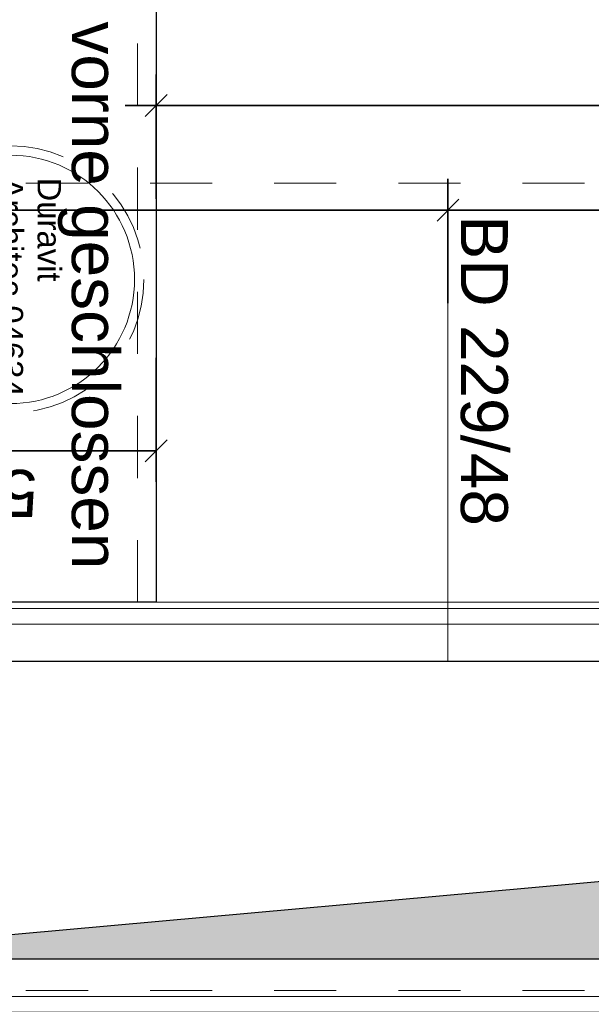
# Model space of a CAD drawing. Header units: metres. Extents: x -13 to 93, y -119 to 25.
# Tile 395 of 656: x 30.565 to 31.486, y -32.422 to -30.837. Entities that reach past the tile are written whole.
import ezdxf

# ---------------------------------------------------------------- set-up
doc = ezdxf.new("R2010")
doc.units = ezdxf.units.M
doc.header["$LTSCALE"] = 0.00508
doc.header["$PDMODE"] = 1
doc.header["$PDSIZE"] = -2
for name, pattern in [('STYLE_05', [0.19684, 0.069505, -0.127335]), ('STYLE_06', [1.0537, 0.590515, -0.19684, 0.069505, -0.19684]), ('STYLE_12', [0.20828, 0.069425, -0.138855])]:
    doc.linetypes.add(name, pattern=pattern)
doc.layers.get('0').update_dxf_attribs({"lineweight": 18})
for name, color, linetype, lineweight in [('3-4-0 Innenwände', 7, 'Continuous', 35), ('3-4-2-2 NTragIW GK', 7, 'Continuous', 35), ('3-4-5 IWBekleidungen', 7, 'Continuous', 25), ('3-5-1-1 DeckenDurchb', 7, 'Continuous', 25), ('4-1-2-1 Sanitärobjekte', 7, 'Continuous', 25), ('6-1-0 Ausstattung', 7, 'Continuous', 25), ('Bemaßung', 7, 'Continuous', 18), ('Keine', 7, 'Continuous', 18), ('Plan-Achsen-Fassade', 1, 'STYLE_06', 18), ('Plan-Text-Kerne', 7, 'Continuous', 13)]:
    doc.layers.add(name, color=color, linetype=linetype, lineweight=lineweight)
doc.layers.get('0').freeze()
doc.styles.add('Arial', font='ARIAL.TTF')
doc.dimstyles.new('MTZ_200', dxfattribs={"dimtxt": 0.075762, "dimasz": 0.000706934, "dimexe": 0.001, "dimexo": 0.003, "dimgap": 0.0001, "dimtad": 1, "dimdec": 4, "dimzin": 11, "dimtxsty": 'Arial', "dimblk": 'VW_SLASH', "dimcen": 0, "dimdle": 0.001, "dimazin": 0, "dimtfac": 1, "dimtdec": 4, "dimtix": 1, "dimtmove": 0, "dimatfit": 0, "dimldrblk": 'VW_FILLEDARROW', "dimfxl": 0, "dimfrac": 2, "dimtolj": 1, "dimtzin": 11, "dimarcsym": 0})

# ---------------------------------------------------------------- blocks, each defined once
blk = doc.blocks.new('*U71')
at = {"layer": '4-1-2-1 Sanitärobjekte', "color": 7, "linetype": 'STYLE_05', "lineweight": 18}
blk.add_circle((0, 0), 0.215, dxfattribs=at)
at = {"layer": '4-1-2-1 Sanitärobjekte', "color": 7, "linetype": 'Continuous', "lineweight": 18}
blk.add_circle((0, 0), 0.2, dxfattribs=at)
at = {"color": 7, "linetype": 'Continuous', "lineweight": 18}
blk.add_wipeout([(-0.0187, -0.101), (0.0213, -0.101), (0.0213, -0.251), (-0.0187, -0.251)], dxfattribs=at).dxf.layer = '4-1-2-1 Sanitärobjekte'
at = {"layer": '4-1-2-1 Sanitärobjekte', "color": 7, "linetype": 'Continuous', "lineweight": 18}
blk.add_lwpolyline([(-0.0187, -0.101), (0.0213, -0.101), (0.0213, -0.251), (-0.0187, -0.251)], close=True, dxfattribs=at)
blk = doc.blocks.new('einbauwaschtisch_duravit_architec_04634')
at = {"layer": 'Keine', "color": 7, "insert": (-0.1641, 0.0816), "char_height": 0.037881, "attachment_point": 1, "line_spacing_factor": 0.970546, "style": 'Arial'}
blk.add_mtext('Duravit\\PArchitec 04634\\P(Durchm. 43)', dxfattribs=at)
at = {"layer": '4-1-2-1 Sanitärobjekte', "color": 7}
blk.add_blockref('*U71', (0, 0), dxfattribs=at)
blk = doc.blocks.new('*D99')
at = {"layer": 'Bemaßung', "color": 0, "linetype": 'Continuous', "lineweight": -2}
for p, q in [((-0.05, -5.175), (-0.05, -5.375)), ((2.615, -5.175), (2.615, -5.375)), ((-0.1, -5.325), (-0.05, -5.325)), ((-0.05, -5.325), (2.615, -5.325)), ((2.615, -5.325), (2.665, -5.325))]:
    blk.add_line(p, q, dxfattribs=at)
at = {"layer": 'Bemaßung', "color": 0, "linetype": 'Continuous', "lineweight": 20}
for p, q in [((-0.0323, -5.3073), (-0.0677, -5.3427)), ((2.5973, -5.3427), (2.6327, -5.3073))]:
    blk.add_line(p, q, dxfattribs=at)
at = {"layer": 'Defpoints', "color": 0, "lineweight": 0}
for p in [(2.615, -5.1098), (-0.05, -5.175), (-0.05, -5.325)]:
    blk.add_point(p, dxfattribs=at)
at = {"color": 0, "linetype": 'Continuous', "lineweight": -2}
blk.add_wipeout([(1.1556, -5.3204), (1.3613, -5.3204), (1.3613, -5.1983), (1.1556, -5.1983)], dxfattribs=at).dxf.layer = 'Bemaßung'
at = {"layer": 'Bemaßung', "color": 0, "insert": (1.1556, -5.2188), "char_height": 0.07576, "attachment_point": 1, "line_spacing_factor": 0.967741, "style": 'Arial'}
blk.add_mtext('2,66', dxfattribs=at)
at = {"color": 0, "linetype": 'Continuous', "lineweight": -2}
blk.add_wipeout([(1.3606, -5.2713), (1.4097, -5.2713), (1.4097, -5.1701), (1.3606, -5.1701)], dxfattribs=at).dxf.layer = 'Bemaßung'
at = {"layer": 'Bemaßung', "color": 0, "insert": (1.3852, -5.1872), "char_height": 0.0631, "attachment_point": 2, "line_spacing_factor": 0.967741, "style": 'Arial'}
blk.add_mtext('5', dxfattribs=at)
blk = doc.blocks.new('VW_FILLEDARROW')
at = {"color": 0, "lineweight": -2}
blk.add_solid([(0, 0), (0, 0), (0, 0)], dxfattribs=at)
blk = doc.blocks.new('VW_SLASH')
at = {"color": 0, "linetype": 'ByBlock', "lineweight": -2}
blk.add_line((0, 0), (-1, 0), dxfattribs=at)
at = {"color": 0, "linetype": 'ByBlock', "lineweight": 20}
blk.add_line((0, 0), (0, 0), dxfattribs=at)
blk = doc.blocks.new('*D104')
at = {"layer": 'Bemaßung', "color": 0, "linetype": 'Continuous', "lineweight": -2}
for p, q in [((2.615, -4.9187), (2.615, -4.7187)), ((3.115, -4.9187), (3.115, -4.7187)), ((2.615, -4.7687), (2.665, -4.7687)), ((3.115, -4.7687), (2.615, -4.7687)), ((3.065, -4.7687), (3.115, -4.7687))]:
    blk.add_line(p, q, dxfattribs=at)
at = {"layer": 'Bemaßung', "color": 0, "linetype": 'Continuous', "lineweight": 20}
for p, q in [((2.6327, -4.751), (2.5973, -4.7864)), ((3.0973, -4.7864), (3.1327, -4.751))]:
    blk.add_line(p, q, dxfattribs=at)
at = {"layer": 'Defpoints', "color": 0, "lineweight": 0}
for p in [(3.115, -4.7687), (2.615, -5.0974), (3.115, -5.1106)]:
    blk.add_point(p, dxfattribs=at)
at = {"color": 0, "linetype": 'Continuous', "lineweight": -2}
blk.add_wipeout([(2.8063, -4.764), (2.9237, -4.764), (2.9237, -4.642), (2.8063, -4.642)], dxfattribs=at).dxf.layer = 'Bemaßung'
at = {"layer": 'Bemaßung', "color": 0, "insert": (2.8063, -4.6625), "char_height": 0.07576, "attachment_point": 1, "line_spacing_factor": 0.967741, "style": 'Arial'}
blk.add_mtext('50', dxfattribs=at)
blk = doc.blocks.new('*D129')
at = {"layer": 'Bemaßung', "color": 0, "linetype": 'Continuous', "lineweight": -2}
for p, q in [((1.7199, -4.43), (1.7199, -4.33)), ((1.8699, -4.43), (1.6699, -4.43)), ((1.7199, -4.43), (1.7199, -4.515)), ((1.8699, -4.515), (1.6699, -4.515)), ((1.7199, -4.515), (1.7199, -4.6654))]:
    blk.add_line(p, q, dxfattribs=at)
at = {"layer": 'Bemaßung', "color": 0, "linetype": 'Continuous', "lineweight": 20}
for p, q in [((1.7022, -4.4123), (1.7375, -4.4477)), ((1.7375, -4.5327), (1.7022, -4.4973))]:
    blk.add_line(p, q, dxfattribs=at)
at = {"layer": 'Defpoints', "color": 0, "lineweight": 0}
for p in [(2.5917, -4.43), (1.7199, -4.515), (2.5917, -4.515)]:
    blk.add_point(p, dxfattribs=at)
at = {"color": 0, "linetype": 'Continuous', "lineweight": -2}
blk.add_wipeout([(1.7152, -4.6654), (1.7152, -4.6068), (1.5931, -4.6068), (1.5931, -4.6654)], dxfattribs=at).dxf.layer = 'Bemaßung'
at = {"layer": 'Bemaßung', "color": 0, "insert": (1.6137, -4.6654), "char_height": 0.0758, "attachment_point": 1, "rotation": 90, "line_spacing_factor": 0.967741, "style": 'Arial'}
blk.add_mtext('8', dxfattribs=at)
at = {"color": 0, "linetype": 'Continuous', "lineweight": -2}
blk.add_wipeout([(1.6662, -4.6074), (1.6662, -4.5584), (1.5649, -4.5584), (1.5649, -4.6074)], dxfattribs=at).dxf.layer = 'Bemaßung'
at = {"layer": 'Bemaßung', "color": 0, "insert": (1.582, -4.5829), "char_height": 0.0631, "attachment_point": 2, "rotation": 90, "line_spacing_factor": 0.967741, "style": 'Arial'}
blk.add_mtext('5', dxfattribs=at)
blk = doc.blocks.new('*D130')
at = {"layer": 'Bemaßung', "color": 0, "linetype": 'Continuous', "lineweight": 20}
for p, q in [((1.7375, -3.9677), (1.7022, -3.9323)), ((1.7022, -4.4123), (1.7375, -4.4477))]:
    blk.add_line(p, q, dxfattribs=at)
at = {"layer": 'Bemaßung', "color": 0, "linetype": 'Continuous', "lineweight": -2}
for p, q in [((1.8699, -3.95), (1.6699, -3.95)), ((1.7199, -4), (1.7199, -3.95)), ((1.7199, -3.95), (1.7199, -4.43)), ((1.7199, -4.43), (1.7199, -4.38)), ((1.8699, -4.43), (1.6699, -4.43))]:
    blk.add_line(p, q, dxfattribs=at)
at = {"layer": 'Defpoints', "color": 0, "lineweight": 0}
for p in [(1.7199, -3.95), (2.5999, -3.95), (2.5999, -4.43)]:
    blk.add_point(p, dxfattribs=at)
at = {"color": 0, "linetype": 'Continuous', "lineweight": -2}
blk.add_wipeout([(1.7152, -4.2487), (1.7152, -4.1313), (1.5931, -4.1313), (1.5931, -4.2487)], dxfattribs=at).dxf.layer = 'Bemaßung'
at = {"layer": 'Bemaßung', "color": 0, "insert": (1.6137, -4.2487), "char_height": 0.07576, "attachment_point": 1, "rotation": 90, "line_spacing_factor": 0.967741, "style": 'Arial'}
blk.add_mtext('48', dxfattribs=at)
blk = doc.blocks.new('*U148')
at = {"layer": '3-5-1-1 DeckenDurchb', "linetype": 'Continuous', "lineweight": 0}
blk.add_hatch(color=19, dxfattribs=at).paths.add_polyline_path([(1, -4.43), (1, -3.95), (3.29, -3.95), (1.4089, -4.1201)])
at = {"layer": '3-5-1-1 DeckenDurchb'}
for points in [[(1, -4.43), (1, -3.95), (3.29, -3.95), (1.4089, -4.1201)], [(1, -3.95), (3.29, -3.95), (3.29, -4.43), (1, -4.43)]]:
    blk.add_lwpolyline(points, close=True, dxfattribs=at)
blk = doc.blocks.new('*D152')
at = {"layer": 'Bemaßung', "color": 0, "linetype": 'Continuous', "lineweight": -2}
for p, q in [((1.7199, -3.865), (1.7199, -3.765)), ((1.8699, -3.865), (1.6699, -3.865)), ((1.7199, -3.865), (1.7199, -3.95)), ((1.8699, -3.95), (1.6699, -3.95)), ((1.7199, -3.95), (1.7199, -4.05))]:
    blk.add_line(p, q, dxfattribs=at)
at = {"layer": 'Bemaßung', "color": 0, "linetype": 'Continuous', "lineweight": 20}
for p, q in [((1.7022, -3.8473), (1.7375, -3.8827)), ((1.7375, -3.9677), (1.7022, -3.9323))]:
    blk.add_line(p, q, dxfattribs=at)
at = {"layer": 'Defpoints', "color": 0, "lineweight": 0}
for p in [(2.5999, -3.865), (2.5999, -3.95)]:
    blk.add_point(p, dxfattribs=at)
at = {"color": 0, "linetype": 'Continuous', "lineweight": -2}
blk.add_wipeout([(1.7152, -3.962), (1.7152, -3.9035), (1.5931, -3.9035), (1.5931, -3.962)], dxfattribs=at).dxf.layer = 'Bemaßung'
at = {"layer": 'Defpoints', "color": 0, "lineweight": 0}
blk.add_point((1.7199, -3.95), dxfattribs=at)
at = {"layer": 'Bemaßung', "color": 0, "insert": (1.6137, -3.962), "char_height": 0.0758, "attachment_point": 1, "rotation": 90, "line_spacing_factor": 0.967741, "style": 'Arial'}
blk.add_mtext('8', dxfattribs=at)
at = {"color": 0, "linetype": 'Continuous', "lineweight": -2}
blk.add_wipeout([(1.6662, -3.9041), (1.6662, -3.8551), (1.5649, -3.8551), (1.5649, -3.9041)], dxfattribs=at).dxf.layer = 'Bemaßung'
at = {"layer": 'Bemaßung', "color": 0, "insert": (1.582, -3.8796), "char_height": 0.0631, "attachment_point": 2, "rotation": 90, "line_spacing_factor": 0.967741, "style": 'Arial'}
blk.add_mtext('5', dxfattribs=at)
blk = doc.blocks.new('*D160')
at = {"layer": 'Bemaßung', "color": 0, "linetype": 'Continuous', "lineweight": -2}
for p, q in [((1, -5.0067), (1, -5.2067)), ((2.145, -5.0067), (2.145, -5.2067)), ((1.05, -5.1567), (1, -5.1567)), ((1, -5.1567), (2.145, -5.1567)), ((2.145, -5.1567), (2.095, -5.1567))]:
    blk.add_line(p, q, dxfattribs=at)
at = {"layer": 'Bemaßung', "color": 0, "linetype": 'Continuous', "lineweight": 20}
for p, q in [((1.0177, -5.139), (0.9823, -5.1743)), ((2.1273, -5.1743), (2.1627, -5.139))]:
    blk.add_line(p, q, dxfattribs=at)
at = {"layer": 'Defpoints', "color": 0, "lineweight": 0}
for p in [(1, -4.43), (2.145, -4.4941), (1, -5.1567)]:
    blk.add_point(p, dxfattribs=at)
at = {"layer": 'Bemaßung', "color": 0, "line_spacing_factor": 0.967741, "style": 'Arial'}
for s, insert, char_height, attachment_point in [('5', (1.7218, -5.0138), 0.0631, 2), ('1,14', (1.4922, -5.0455), 0.07576, 1)]:
    blk.add_mtext(s, dxfattribs=dict(at, insert=insert, char_height=char_height, attachment_point=attachment_point))
blk = doc.blocks.new('*D174')
at = {"layer": 'Bemaßung', "color": 0, "linetype": 'Continuous', "lineweight": -2}
for p, q in [((2.145, -5.0067), (2.145, -5.2067)), ((5.35, -5.3067), (5.35, -5.1067)), ((2.145, -5.1567), (2.095, -5.1567)), ((5.35, -5.1567), (2.145, -5.1567)), ((5.4, -5.1567), (5.35, -5.1567))]:
    blk.add_line(p, q, dxfattribs=at)
at = {"layer": 'Bemaßung', "color": 0, "linetype": 'Continuous', "lineweight": 20}
for p, q in [((2.1627, -5.139), (2.1273, -5.1743)), ((5.3323, -5.1743), (5.3677, -5.139))]:
    blk.add_line(p, q, dxfattribs=at)
at = {"layer": 'Defpoints', "color": 0, "lineweight": 0}
for p in [(2.145, -4.4941), (5.35, -5.1567), (5.35, -7.9887)]:
    blk.add_point(p, dxfattribs=at)
at = {"layer": 'Bemaßung', "color": 0, "line_spacing_factor": 0.967741, "style": 'Arial'}
for s, insert, char_height, attachment_point in [('5', (3.7196, -5.0138), 0.0631, 2), ('3,20', (3.49, -5.0455), 0.07576, 1)]:
    blk.add_mtext(s, dxfattribs=dict(at, insert=insert, char_height=char_height, attachment_point=attachment_point))
blk = doc.blocks.new('kern_beh-wc+h-wc (2D)')
at = {"layer": '3-4-2-2 NTragIW GK', "color": 7, "linetype": 'Continuous', "lineweight": 18}
for points in [[(1, -3.89), (3.375, -3.89), (3.375, -3.865), (1, -3.865)], [(1, -3.95), (3.35, -3.95), (3.35, -3.89), (1, -3.89)], [(3.35, -4.43), (1, -4.43), (1, -4.49), (3.35, -4.49)], [(3.375, -4.49), (1, -4.49), (1, -4.515), (3.375, -4.515)]]:
    blk.add_lwpolyline(points, close=True, dxfattribs=at)
at = {"layer": '3-4-5 IWBekleidungen', "color": 7, "linetype": 'Continuous', "lineweight": 18}
blk.add_lwpolyline([(-0.05014648, -4.515), (-0.05014648, -4.525), (3.115, -4.525), (3.115, -4.515)], close=True, dxfattribs=at)
at = {"layer": '4-1-2-1 Sanitärobjekte', "color": 7, "rotation": 90}
blk.add_blockref('einbauwaschtisch_duravit_architec_04634', (2.85, -5.045), dxfattribs=at)
at = {"layer": '6-1-0 Ausstattung', "color": 7, "linetype": 'STYLE_12', "lineweight": 18}
blk.add_lwpolyline([(2.615, -4.525), (2.645, -4.525), (2.645, -5.565), (2.615, -5.565)], close=True, dxfattribs=at)
at = {"layer": '6-1-0 Ausstattung'}
blk.add_lwpolyline([(2.615, -4.525), (3.115, -4.525), (3.115, -5.565), (2.615, -5.565)], close=True, dxfattribs=at)
at = {"layer": 'Plan-Text-Kerne', "color": 7, "insert": (2.67529952, -5.46036875), "char_height": 0.0757622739, "attachment_point": 1, "rotation": 90, "line_spacing_factor": 0.970546, "style": 'Arial'}
blk.add_mtext('vorne geschlossen', dxfattribs=at)
at = {"layer": 'Bemaßung', "color": 7, "linetype": 'Continuous', "lineweight": 18}
dim = blk.add_linear_dim(base=(-0.05, -5.32499998), p1=(2.615, -5.10980741), p2=(-0.05, -5.17499998), dimstyle='MTZ_200', override={"dimtxt": 0.001515, "dimgap": 0.005, "dimdec": 3, "dimlfac": 50, "dimpost": '<>m', "dimtxsty": 'Arial', "dimtmove": 2}, dxfattribs=at)
dim.commit()
dim.dimension.update_dxf_attribs({"geometry": '*D99', "text_midpoint": (1.2825, -5.32499998)})
dim = blk.add_linear_dim(base=(3.115, -4.76867714), p1=(2.615, -5.09736385), p2=(3.115, -5.11063083), dimstyle='MTZ_200', override={"dimtxt": 0.001515, "dimgap": 0.005, "dimdec": 3, "dimlfac": 50, "dimpost": '<>m', "dimtxsty": 'Arial', "dimtmove": 2}, dxfattribs=at)
dim.commit()
dim.dimension.update_dxf_attribs({"geometry": '*D104', "text_midpoint": (3.365, -4.76867714)})
dim = blk.add_linear_dim(base=(1.71985352, -4.515), p1=(2.5917178, -4.43), p2=(2.5917178, -4.515), angle=90, dimstyle='MTZ_200', override={"dimtxt": 0.001515, "dimgap": 0.005, "dimdec": 3, "dimlfac": 50, "dimpost": '<>m', "dimtxsty": 'Arial', "dimtix": 0, "dimtmove": 2}, dxfattribs=at)
dim.commit()
dim.dimension.update_dxf_attribs({"geometry": '*D129', "text_midpoint": (1.71485352, -4.55867714), "dimtype": 160})
dim = blk.add_linear_dim(base=(1.71985352, -3.95), p1=(2.59985352, -4.43), p2=(2.59985352, -3.95), angle=90, dimstyle='MTZ_200', override={"dimtxt": 0.001515, "dimgap": 0.005, "dimdec": 3, "dimlfac": 50, "dimpost": '<>m', "dimtxsty": 'Arial', "dimtmove": 2}, dxfattribs=at)
dim.commit()
dim.dimension.update_dxf_attribs({"geometry": '*D130', "text_midpoint": (1.71985352, -3.71)})
blk.add_wipeout([(2.15041528, -5.14805105), (2.15041528, -4.64816494), (2.02835417, -4.64816494), (2.02835417, -5.14805105)]).dxf.layer = 'Bemaßung'
at = {"layer": 'Bemaßung'}
blk.add_line((2.145, -4.43), (2.145, -5.17632286), dxfattribs=at)
at = {"layer": '3-5-1-1 DeckenDurchb', "color": 7}
blk.add_blockref('*U148', (0, 0), dxfattribs=at)
at = {"layer": 'Bemaßung', "insert": (2.04854745, -5.14805105), "char_height": 0.0757622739, "attachment_point": 1, "rotation": 90, "line_spacing_factor": 0.970546, "style": 'Arial'}
blk.add_mtext('{\\C7;\\lBD 229/48}', dxfattribs=at)
at = {"layer": 'Bemaßung', "color": 7, "linetype": 'Continuous', "lineweight": 18}
for base, p2, picture, middle in [((1, -5.15665109), (1, -4.43), '*D160', (0.38084681, -5.14665109)), ((5.35, -5.15665109), (5.35, -7.98867714), '*D174', (3.6169118, -5.14665109))]:
    dim = blk.add_linear_dim(base=base, p1=(2.145, -4.49414583), p2=p2, dimstyle='MTZ_200', override={"dimtxt": 0.001515, "dimgap": 0.01, "dimdec": 3, "dimlfac": 50, "dimpost": '<>m', "dimtxsty": 'Arial', "dimtmove": 2}, dxfattribs=at)
    dim.commit()
    dim.dimension.update_dxf_attribs({"geometry": picture, "text_midpoint": middle, "dimtype": 160})
dim = blk.add_linear_dim(base=(1.71985352, -3.95), p1=(2.59985352, -3.865), p2=(2.59985352, -3.95), angle=90, dimstyle='MTZ_200', override={"dimtxt": 0.001515, "dimgap": 0.005, "dimdec": 3, "dimlfac": 50, "dimpost": '<>m', "dimtxsty": 'Arial', "dimtmove": 2}, dxfattribs=at)
dim.commit()
dim.dimension.update_dxf_attribs({"geometry": '*D152', "text_midpoint": (1.71485352, -3.90867714), "dimtype": 160})

msp = doc.modelspace()

# ---------------------------------------------------------------- linework, layer by layer
at = {"layer": 'Plan-Achsen-Fassade', "color": 9}
for p, q in [((27.575, -31.1), (41.525, -31.1)), ((27.575, -32.4), (41.525, -32.4))]:
    msp.add_line(p, q, dxfattribs=at)

# ---------------------------------------------------------------- next in the draw order: block references
at = {"layer": '3-4-0 Innenwände', "color": 7, "rotation": 180}
msp.add_blockref('kern_beh-wc+h-wc (2D)', (33.4, -36.3), dxfattribs=at)

# ---------------------------------------------------------------- next in the draw order: block references
msp.add_blockref('kern_beh-wc+h-wc (2D)', (33.4, -36.3), dxfattribs=at)

# ---------------------------------------------------------------- next in the draw order: block references
msp.add_blockref('kern_beh-wc+h-wc (2D)', (33.4, -36.3), dxfattribs=at)

doc.saveas('drawing.dxf')
